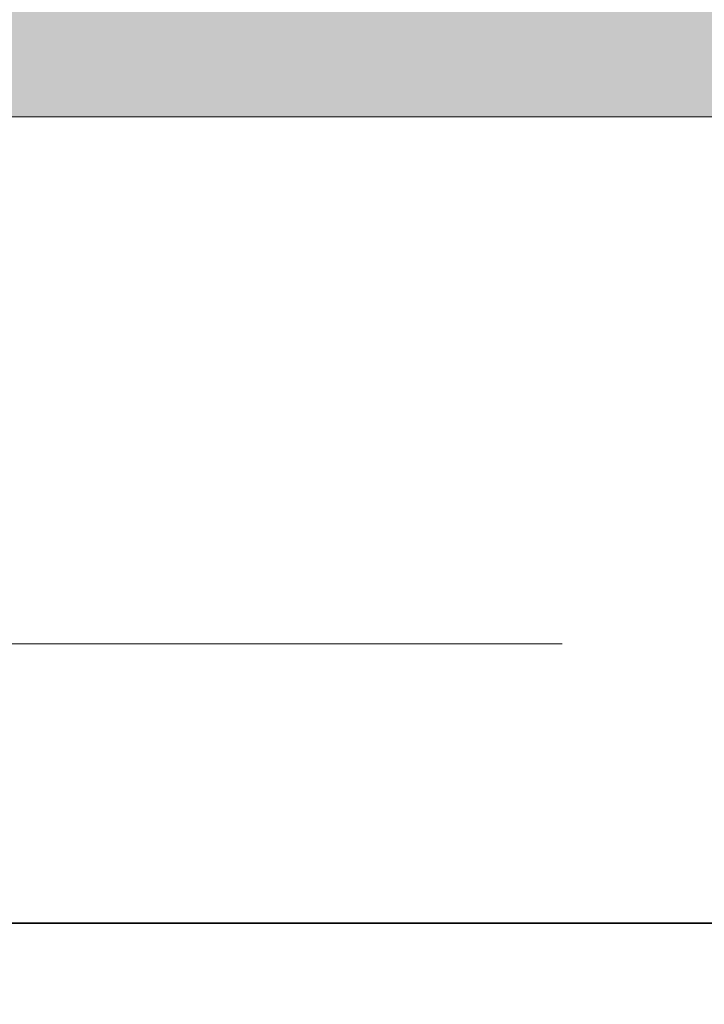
# Model space of a CAD drawing. Extents: x 3940905 to 4145695, y 925352 to 1109797.
# Tile 800 of 1056: x 4037548 to 4037579, y 1102038 to 1102083. Entities that reach past the tile are written whole.
import ezdxf

# ---------------------------------------------------------------- set-up
doc = ezdxf.new("R2010")
doc.units = 0
doc.header["$LTSCALE"] = 750
doc.header["$MEASUREMENT"] = 0
doc.linetypes.add('DASHED', pattern=[0.75, 0.5, -0.25])
doc.layers.get('0').update_dxf_attribs({"linetype": 'CONTINUOUS', "lineweight": 0})
for name, color, linetype, lineweight in [('CKD Equipments', 252, 'CONTINUOUS', 0), ('HATCH', 7, 'CONTINUOUS', 0), ('wall', 7, 'CONTINUOUS', 25)]:
    doc.layers.add(name, color=color, linetype=linetype, lineweight=lineweight)

# ---------------------------------------------------------------- blocks, each defined once
blk = doc.blocks.new('4')
at = {"color": 1, "linetype": 'DASHED', "ltscale": 0.2}
blk.add_lwpolyline([(4049888.807, 1047768.242), (4050788.807, 1047768.242), (4050788.807, 1046868.242), (4049888.807, 1046868.242)], close=True, dxfattribs=at)

msp = doc.modelspace()

# ---------------------------------------------------------------- hatches: boundary and pattern name
at = {"layer": 'HATCH'}
h = msp.add_hatch(color=8, dxfattribs=at)
h.dxf.hatch_style = 1
h.paths.add_polyline_path([(4043641.807, 1102308.435), (4031046.807, 1102308.435), (4031046.807, 1088263.435), (4030916.807, 1088263.435), (4030916.807, 1074300.435), (4031079.807, 1074300.435), (4031079.807, 1067776.415), (4031536.807, 1067776.415), (4031536.807, 1072350.435), (4031536.807, 1074463.435), (4031146.807, 1074463.435), (4031146.807, 1088033.463), (4031271.807, 1088033.434), (4031271.807, 1102078.435), (4043641.807, 1102078.435)])

# ---------------------------------------------------------------- linework, layer by layer
at = {"layer": 'CKD Equipments', "color": 7, "linetype": 'Continuous', "lineweight": 35}
msp.add_line((4037143.369, 1102041.712, 1423.791), (4037829.675, 1102041.712, 1423.791), dxfattribs=at)
at = {"layer": 'wall', "lineweight": 0, "ltscale": 2, "elevation": -7.609}
msp.add_lwpolyline([(4043641.807, 1102308.435), (4031046.807, 1102308.435), (4031046.807, 1088263.435), (4030916.807, 1088263.435), (4030916.807, 1074300.435), (4031079.807, 1074300.435), (4031079.807, 1067776.415), (4031536.807, 1067776.415), (4031536.807, 1074463.435), (4031146.807, 1074463.435), (4031146.807, 1088033.463), (4031271.807, 1088033.434), (4031271.807, 1102078.435), (4043641.807, 1102078.435)], close=True, dxfattribs=at)

# ---------------------------------------------------------------- block references
msp.add_blockref('4', (-12841.294, 54286.193, -7.609))

doc.saveas('drawing.dxf')
